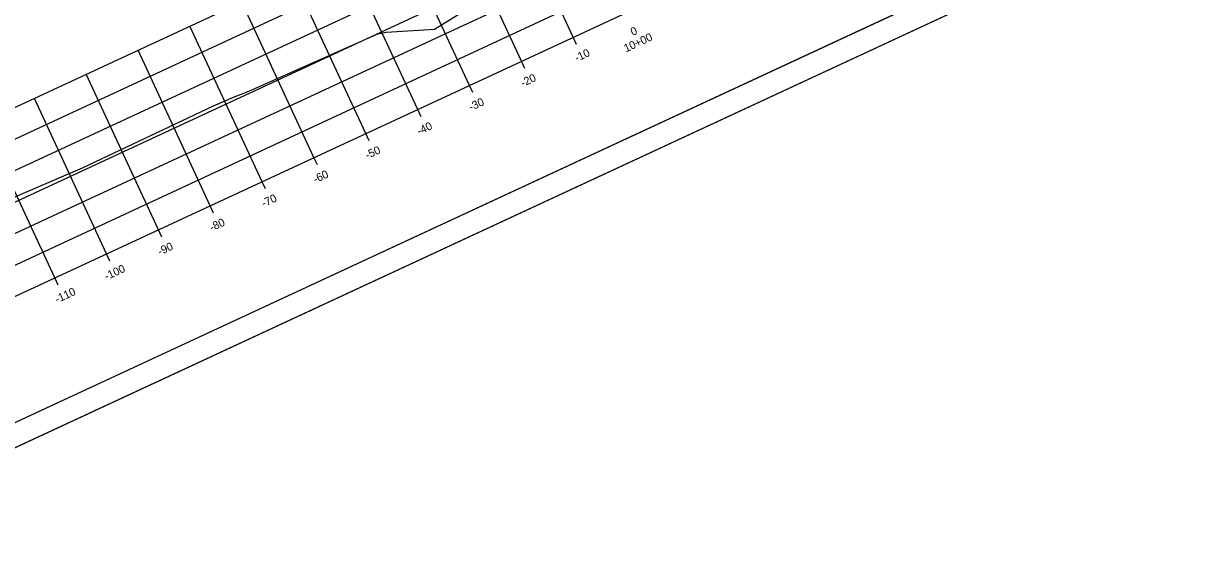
# Model space of a CAD drawing. Extents: x 1354696 to 1366163, y 660729 to 670380.
# Drawn here: x 1365701.6 to 1365905.1, y 664672.6 to 664764.4 of the extents above; entities that cross this region are included whole.
import ezdxf

# ---------------------------------------------------------------- set-up
doc = ezdxf.new("R2010")
doc.units = 0
for name, color, linetype in [('R_Axis', 7, 'Continuous'), ('R_Axis Annot', 7, 'Continuous'), ('R_Border', 7, 'Continuous'), ('R_Exist Surface', 7, 'Continuous'), ('R_Grid', 7, 'Continuous'), ('R_No Plot', 7, 'Continuous')]:
    doc.layers.add(name, color=color, linetype=linetype)

msp = doc.modelspace()

# ---------------------------------------------------------------- linework, layer by layer
at = {"layer": 'R_Axis'}
for p, q in [((1365670.83, 664702.97), (1365942.93, 664829.3)), ((1365798.4, 664760.66), (1365797.81, 664761.93)), ((1365789.33, 664756.45), (1365788.74, 664757.72)), ((1365780.26, 664752.24), (1365779.67, 664753.51)), ((1365771.19, 664748.03), (1365770.6, 664749.3)), ((1365762.12, 664743.81), (1365761.53, 664745.08)), ((1365753.05, 664739.6), (1365752.46, 664740.87)), ((1365743.98, 664735.39), (1365743.39, 664736.66)), ((1365734.91, 664731.18), (1365734.32, 664732.45)), ((1365725.84, 664726.97), (1365725.25, 664728.24)), ((1365716.77, 664722.76), (1365716.18, 664724.03)), ((1365707.7, 664718.55), (1365707.11, 664719.82))]:
    msp.add_line(p, q, dxfattribs=at)
at = {"layer": 'R_Border'}
msp.add_line((1365958.77, 664814.61), (1365671.99, 664681.46), dxfattribs=at)
at = {"layer": 'R_Exist Surface'}
msp.add_lwpolyline([(1365685.13, 664727.52), (1365702.45, 664734.98), (1365711.95, 664739.1), (1365734.9, 664749.93), (1365738.37, 664751.46), (1365741.08, 664752.52), (1365763.65, 664762.53), (1365765.06, 664762.8), (1365773.56, 664763.36), (1365789.21, 664773.08)], dxfattribs=at)
at = {"layer": 'R_Grid'}
for p, q in [((1365658.19, 664730.18), (1365930.3, 664856.51)), ((1365660.3, 664725.65), (1365932.4, 664851.98)), ((1365662.4, 664721.11), (1365934.51, 664847.44)), ((1365664.51, 664716.58), (1365936.61, 664842.91)), ((1365666.62, 664712.04), (1365938.72, 664838.37)), ((1365668.72, 664707.51), (1365940.83, 664833.84)), ((1365670.83, 664702.97), (1365942.93, 664829.3)), ((1365797.81, 664761.93), (1365785.18, 664789.14)), ((1365788.74, 664757.72), (1365776.11, 664784.93)), ((1365779.67, 664753.51), (1365767.04, 664780.72)), ((1365770.6, 664749.3), (1365757.97, 664776.51)), ((1365761.53, 664745.08), (1365748.9, 664772.29)), ((1365752.46, 664740.87), (1365739.83, 664768.08)), ((1365743.39, 664736.66), (1365730.75, 664763.87)), ((1365734.32, 664732.45), (1365721.68, 664759.66)), ((1365725.25, 664728.24), (1365712.61, 664755.45)), ((1365716.18, 664724.03), (1365703.54, 664751.24)), ((1365707.11, 664719.82), (1365694.47, 664747.03))]:
    msp.add_line(p, q, dxfattribs=at)
at = {"layer": 'R_No Plot'}
msp.add_line((1365662.42, 664672.63), (1365964.76, 664813), dxfattribs=at)
for points in [[(1365572.58, 664866.13), (1365874.92, 665006.5), (1365964.76, 664813), (1365662.42, 664672.63)], [(1365797.64, 664966.32), (1365815.44, 664974.59), (1365819.6, 664965.62), (1365834.21, 664972.41), (1365855.25, 664982.18), (1365867.22, 664956.69), (1365888.27, 664966.46), (1365958.77, 664814.61), (1365671.99, 664681.46), (1365585.47, 664867.82)]]:
    msp.add_lwpolyline(points, close=True, dxfattribs=at)

# ---------------------------------------------------------------- texts
at = {"layer": 'R_Axis Annot'}
for s, p in [('10+00', (1365807.05, 664759.27)), ('0', (1365808.23, 664762.14)), ('-10', (1365798.43, 664757.59)), ('-20', (1365789, 664753.21)), ('-30', (1365779.93, 664749)), ('-40', (1365770.86, 664744.79)), ('-50', (1365761.79, 664740.58)), ('-60', (1365752.69, 664736.35)), ('-70', (1365743.65, 664732.15)), ('-80', (1365734.58, 664727.94)), ('-90', (1365725.51, 664723.73)), ('-100', (1365716.18, 664719.4)), ('-110', (1365707.52, 664715.38))]:
    msp.add_text(s, height=1.4, rotation=24.9042, dxfattribs=at).set_placement(p)

doc.saveas('drawing.dxf')
